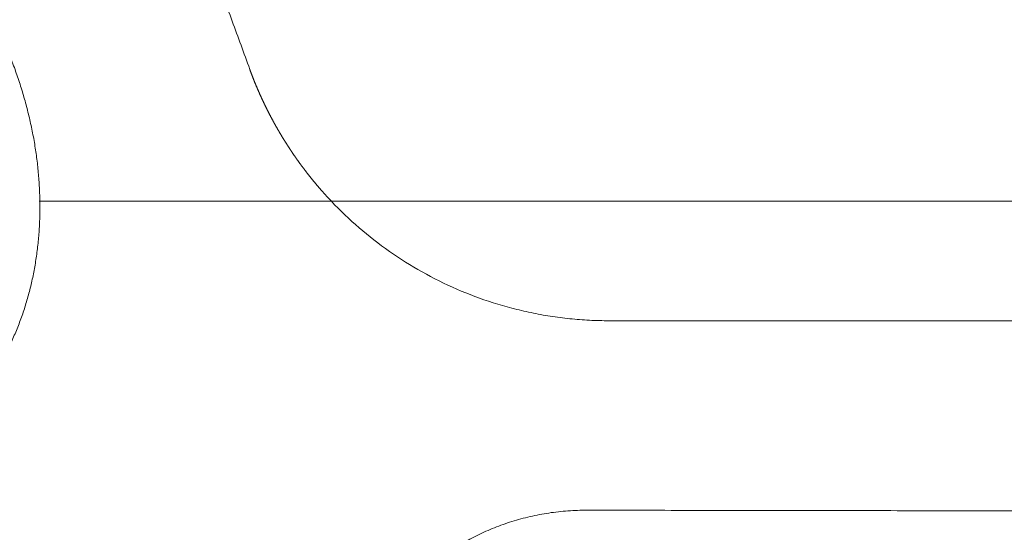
# Model space of a CAD drawing. Header units: millimetres. Extents: x 0 to 594, y 0 to 420.
# Tile 195 of 420: x 269 to 282, y 276 to 283. Entities that reach past the tile are written whole.
import ezdxf

# ---------------------------------------------------------------- set-up
doc = ezdxf.new("R2010")
doc.units = ezdxf.units.MM
doc.layers.add('1', color=7, linetype='Continuous', true_color=0xffffff)
doc.styles.add('Arial Unicode MS', font='txt')
doc.dimstyles.get("Standard").update_dxf_attribs({"dimtxt": 0.18, "dimasz": 0.18, "dimexe": 0.18, "dimexo": 0.0625, "dimgap": 0.09, "dimtad": 0, "dimtih": 1, "dimtoh": 1, "dimdec": 4, "dimzin": 0, "dimdsep": 46, "dimtxsty": 'Standard', "dimcen": 0.09, "dimadec": 0, "dimazin": 0, "dimtfac": 1, "dimtdec": 4, "dimtofl": 0, "dimtmove": 0, "dimatfit": 3, "dimfxl": 0, "dimtolj": 1, "dimtzin": 0, "dimarcsym": 0})

# ---------------------------------------------------------------- blocks, each defined once
blk = doc.blocks.new('_U8')
at = {"layer": '1', "color": 18, "lineweight": 13}
for p, q in [((305.847, 341.632), (287.064, 341.632)), ((289.064, 341.632), (289.064, 254.096)), ((305.847, 301.392), (287.064, 301.392)), ((289.064, 254.096), (284.064, 254.096))]:
    blk.add_line(p, q, dxfattribs=at)
at = {"layer": '1', "color": 18}
for points in [[(289.064, 341.632), (290.001, 338.132), (288.126, 338.132)], [(289.064, 301.392), (288.126, 304.892), (290.001, 304.892)]]:
    blk.add_solid(points, dxfattribs=at)
at = {"layer": '1', "color": 18, "linetype": 'Continuous', "lineweight": 13, "char_height": 3.5, "attachment_point": 7, "line_spacing_factor": 1.047437, "style": 'Arial Unicode MS'}
for s, insert in [('\\fArial Unicode MS|b0|i0;\\W1.0000;0.8', (259.842, 251.46)), ('\\fArial Unicode MS|b0|i0;\\W1.0000;CTRS', (269.789, 251.46)), ('\\fArial Unicode MS|b0|i0;\\W1.0000;AFT LIFT POINTS', (259.842, 244.398))]:
    blk.add_mtext(s, dxfattribs=dict(at, insert=insert))

msp = doc.modelspace()

# ---------------------------------------------------------------- linework, layer by layer
at = {"layer": '1', "color": 155, "linetype": 'Continuous', "lineweight": 13}
for points, knots in [([(270.248, 287.285), (270.322, 287.081), (270.396, 286.875), (270.546, 286.462), (270.622, 286.254), (270.774, 285.836), (270.926, 285.417), (271.079, 284.995), (271.233, 284.573), (271.31, 284.361), (271.425, 284.043), (271.502, 283.832), (271.579, 283.62), (271.628, 283.488), (271.637, 283.461), (271.657, 283.408), (271.685, 283.329), (271.714, 283.249), (271.772, 283.091), (271.811, 282.985), (271.926, 282.669), (272.003, 282.459), (272.079, 282.249)], [0, 0, 0, 0, 0.125, 0.125, 0.25, 0.25, 0.375, 0.5, 0.5, 0.625, 0.625, 0.6875, 0.75, 0.75, 0.765625, 0.765625, 0.78125, 0.8125, 0.8125, 0.875, 0.875, 1, 1, 1, 1]), ([(264.653, 276.323), (264.657, 276.323), (264.665, 276.323), (264.676, 276.323), (264.687, 276.323), (264.697, 276.324), (264.706, 276.324), (264.715, 276.324), (264.723, 276.324), (264.733, 276.324), (264.744, 276.324), (264.757, 276.324), (264.77, 276.324), (264.783, 276.325), (264.796, 276.325), (264.831, 276.326), (264.887, 276.327), (264.99, 276.331), (265.12, 276.339), (265.326, 276.356), (265.582, 276.387), (265.851, 276.434), (266.082, 276.484), (266.278, 276.535), (266.471, 276.592), (266.659, 276.656), (266.844, 276.727), (267.024, 276.804), (267.198, 276.889), (267.368, 276.98), (267.532, 277.078), (267.691, 277.183), (267.843, 277.293), (267.989, 277.411), (268.128, 277.534), (268.26, 277.663), (268.385, 277.799), (268.503, 277.94), (268.614, 278.087), (268.717, 278.239), (268.812, 278.396), (268.9, 278.558), (268.979, 278.725), (269.051, 278.896), (269.115, 279.071), (269.17, 279.25), (269.218, 279.432), (269.257, 279.617), (269.288, 279.805), (269.311, 279.996), (269.326, 280.189), (269.333, 280.383), (269.331, 280.578), (269.322, 280.775), (269.305, 280.973), (269.28, 281.17), (269.247, 281.368), (269.206, 281.565), (269.158, 281.762), (269.103, 281.957), (269.051, 282.119), (269.006, 282.248), (268.97, 282.344), (268.94, 282.42), (268.918, 282.475), (268.903, 282.511), (268.888, 282.546), (268.875, 282.577), (268.863, 282.605), (268.852, 282.628), (268.843, 282.648), (268.835, 282.666), (268.828, 282.682), (268.819, 282.701), (268.813, 282.715), (268.81, 282.722)], [0, 0, 0, 0, 0.001182, 0.002305, 0.00337, 0.004376, 0.005323, 0.006211, 0.00704, 0.007811, 0.009116, 0.010419, 0.011721, 0.013023, 0.014323, 0.015623, 0.023429, 0.031245, 0.046873, 0.062489, 0.093793, 0.124968, 0.145771, 0.166585, 0.187453, 0.208301, 0.229115, 0.249939, 0.270706, 0.29152, 0.312424, 0.333235, 0.35405, 0.37491, 0.395681, 0.416503, 0.437415, 0.458228, 0.47906, 0.499948, 0.520732, 0.541564, 0.562479, 0.583297, 0.604129, 0.625011, 0.645801, 0.666633, 0.687541, 0.708345, 0.72917, 0.750046, 0.770809, 0.791628, 0.812534, 0.833324, 0.854144, 0.875021, 0.895781, 0.916601, 0.937509, 0.947925, 0.958339, 0.968754, 0.972696, 0.976614, 0.980507, 0.984377, 0.986944, 0.989548, 0.992189, 0.993678, 0.995476, 0.997583, 1, 1, 1, 1]), ([(272.079, 282.249), (272.08, 282.246), (272.082, 282.241), (272.085, 282.233), (272.088, 282.226), (272.09, 282.218), (272.093, 282.211), (272.096, 282.203), (272.099, 282.196), (272.102, 282.188), (272.105, 282.18), (272.108, 282.173), (272.11, 282.165), (272.113, 282.158), (272.116, 282.15), (272.119, 282.143), (272.122, 282.135), (272.125, 282.127), (272.128, 282.12), (272.131, 282.112), (272.134, 282.105), (272.137, 282.097), (272.14, 282.09), (272.143, 282.082), (272.146, 282.075), (272.149, 282.067), (272.152, 282.06), (272.155, 282.052), (272.159, 282.045), (272.162, 282.037), (272.165, 282.03), (272.168, 282.023), (272.171, 282.015), (272.174, 282.008), (272.177, 282), (272.181, 281.993), (272.184, 281.985), (272.187, 281.978), (272.19, 281.971), (272.193, 281.963), (272.197, 281.956), (272.2, 281.948), (272.203, 281.941), (272.206, 281.934), (272.21, 281.926), (272.213, 281.919), (272.216, 281.911), (272.22, 281.904), (272.223, 281.897), (272.226, 281.889), (272.23, 281.882), (272.233, 281.875), (272.236, 281.867), (272.24, 281.86), (272.243, 281.853), (272.247, 281.845), (272.25, 281.838), (272.253, 281.831), (272.257, 281.823), (272.26, 281.816), (272.264, 281.809), (272.267, 281.802), (272.271, 281.794), (272.274, 281.787), (272.278, 281.78), (272.281, 281.772), (272.285, 281.765), (272.288, 281.758), (272.292, 281.751), (272.296, 281.743), (272.299, 281.736), (272.303, 281.729), (272.306, 281.722), (272.31, 281.715), (272.314, 281.707), (272.317, 281.7), (272.321, 281.693), (272.325, 281.686), (272.328, 281.679), (272.332, 281.671), (272.336, 281.664), (272.339, 281.657), (272.343, 281.65), (272.347, 281.643), (272.351, 281.636), (272.354, 281.629), (272.358, 281.621), (272.362, 281.614), (272.366, 281.607), (272.369, 281.6), (272.373, 281.593), (272.377, 281.586), (272.381, 281.579), (272.385, 281.572), (272.389, 281.565), (272.393, 281.558), (272.396, 281.551), (272.4, 281.544), (272.404, 281.536), (272.408, 281.529), (272.412, 281.522), (272.416, 281.515), (272.42, 281.508), (272.424, 281.501), (272.428, 281.494), (272.432, 281.487), (272.436, 281.48), (272.44, 281.473), (272.444, 281.466), (272.448, 281.459), (272.452, 281.452), (272.456, 281.446), (272.46, 281.439), (272.464, 281.432), (272.468, 281.425), (272.472, 281.418), (272.476, 281.411), (272.48, 281.404), (272.484, 281.397), (272.489, 281.39), (272.493, 281.383), (272.497, 281.376), (272.501, 281.369), (272.505, 281.363), (272.509, 281.356), (272.514, 281.349), (272.518, 281.342), (272.522, 281.335), (272.526, 281.328), (272.531, 281.321), (272.535, 281.315), (272.539, 281.308), (272.543, 281.301), (272.548, 281.294), (272.552, 281.287), (272.556, 281.281), (272.56, 281.274), (272.565, 281.267), (272.569, 281.26), (272.573, 281.254), (272.578, 281.247), (272.582, 281.24), (272.587, 281.233), (272.591, 281.227), (272.595, 281.22), (272.6, 281.213), (272.604, 281.206), (272.609, 281.2), (272.613, 281.193), (272.618, 281.186), (272.622, 281.18), (272.626, 281.173), (272.631, 281.166), (272.635, 281.16), (272.64, 281.153), (272.644, 281.146), (272.649, 281.14), (272.654, 281.133), (272.658, 281.127), (272.663, 281.12), (272.667, 281.113), (272.672, 281.107), (272.676, 281.1), (272.681, 281.094), (272.686, 281.087), (272.69, 281.081), (272.695, 281.074), (272.699, 281.067), (272.704, 281.061), (272.709, 281.054), (272.713, 281.048), (272.718, 281.041), (272.723, 281.035), (272.727, 281.028), (272.732, 281.022), (272.737, 281.015), (272.742, 281.009), (272.746, 281.002), (272.751, 280.996), (272.756, 280.989), (272.761, 280.983), (272.765, 280.977), (272.77, 280.97), (272.775, 280.964), (272.78, 280.957), (272.785, 280.951), (272.789, 280.945), (272.794, 280.938), (272.799, 280.932), (272.804, 280.925), (272.809, 280.919), (272.814, 280.913), (272.819, 280.906), (272.824, 280.9), (272.828, 280.894), (272.833, 280.887), (272.838, 280.881), (272.843, 280.875), (272.848, 280.868), (272.853, 280.862), (272.858, 280.856), (272.863, 280.85), (272.868, 280.843), (272.873, 280.837), (272.878, 280.831), (272.883, 280.825), (272.888, 280.818), (272.893, 280.812), (272.898, 280.806), (272.903, 280.8), (272.908, 280.793), (272.914, 280.787), (272.919, 280.781), (272.924, 280.775), (272.929, 280.769), (272.934, 280.763), (272.939, 280.756), (272.944, 280.75), (272.949, 280.744), (272.954, 280.738), (272.96, 280.732), (272.965, 280.726), (272.97, 280.72), (272.975, 280.714), (272.98, 280.708), (272.986, 280.701), (272.991, 280.695), (272.996, 280.689), (273.001, 280.683), (273.007, 280.677), (273.012, 280.671), (273.017, 280.665), (273.022, 280.659), (273.028, 280.653), (273.033, 280.647), (273.038, 280.641), (273.044, 280.635), (273.049, 280.629), (273.054, 280.623), (273.06, 280.617), (273.065, 280.611), (273.07, 280.605), (273.076, 280.6), (273.081, 280.594), (273.087, 280.588), (273.092, 280.582), (273.097, 280.576), (273.103, 280.57), (273.108, 280.564), (273.114, 280.558), (273.119, 280.552), (273.125, 280.547), (273.13, 280.541), (273.136, 280.535), (273.141, 280.529), (273.145, 280.525), (273.147, 280.523)], [0, 0, 0, 0, 0.003937, 0.007874, 0.011811, 0.015747, 0.019684, 0.023621, 0.027558, 0.031494, 0.035431, 0.039368, 0.043304, 0.047241, 0.051178, 0.055114, 0.059051, 0.062987, 0.066924, 0.07086, 0.074797, 0.078733, 0.08267, 0.086606, 0.090543, 0.094479, 0.098416, 0.102352, 0.106288, 0.110225, 0.114161, 0.118097, 0.122034, 0.12597, 0.129906, 0.133843, 0.137779, 0.141715, 0.145652, 0.149588, 0.153524, 0.157461, 0.161397, 0.165333, 0.16927, 0.173206, 0.177142, 0.181078, 0.185015, 0.188951, 0.192887, 0.196824, 0.20076, 0.204696, 0.208633, 0.212569, 0.216505, 0.220442, 0.224378, 0.228314, 0.232251, 0.236187, 0.240123, 0.24406, 0.247996, 0.251932, 0.255869, 0.259805, 0.263742, 0.267678, 0.271614, 0.275551, 0.279487, 0.283424, 0.28736, 0.291297, 0.295233, 0.29917, 0.303106, 0.307043, 0.310979, 0.314916, 0.318852, 0.322789, 0.326725, 0.330662, 0.334598, 0.338535, 0.342472, 0.346408, 0.350345, 0.354281, 0.358218, 0.362155, 0.366091, 0.370028, 0.373965, 0.377902, 0.381838, 0.385775, 0.389712, 0.393649, 0.397585, 0.401522, 0.405459, 0.409396, 0.413333, 0.417269, 0.421206, 0.425143, 0.42908, 0.433017, 0.436954, 0.440891, 0.444828, 0.448765, 0.452702, 0.456639, 0.460576, 0.464513, 0.46845, 0.472387, 0.476324, 0.480261, 0.484198, 0.488135, 0.492072, 0.496009, 0.499946, 0.503883, 0.507821, 0.511758, 0.515695, 0.519632, 0.523569, 0.527506, 0.531444, 0.535381, 0.539318, 0.543255, 0.547193, 0.55113, 0.555067, 0.559004, 0.562942, 0.566879, 0.570816, 0.574754, 0.578691, 0.582628, 0.586566, 0.590503, 0.59444, 0.598378, 0.602315, 0.606253, 0.61019, 0.614127, 0.618065, 0.622002, 0.62594, 0.629877, 0.633814, 0.637752, 0.641689, 0.645627, 0.649564, 0.653502, 0.657439, 0.661377, 0.665314, 0.669252, 0.673189, 0.677127, 0.681064, 0.685001, 0.688939, 0.692876, 0.696814, 0.700751, 0.704689, 0.708626, 0.712564, 0.716501, 0.720439, 0.724376, 0.728314, 0.732251, 0.736189, 0.740126, 0.744064, 0.748001, 0.751939, 0.755876, 0.759814, 0.763751, 0.767689, 0.771626, 0.775564, 0.779501, 0.783439, 0.787376, 0.791314, 0.795251, 0.799189, 0.803126, 0.807064, 0.811001, 0.814939, 0.818876, 0.822814, 0.826751, 0.830689, 0.834626, 0.838564, 0.842501, 0.846439, 0.850376, 0.854314, 0.858251, 0.862189, 0.866126, 0.870064, 0.874001, 0.877939, 0.881876, 0.885813, 0.889751, 0.893688, 0.897626, 0.901563, 0.905501, 0.909438, 0.913376, 0.917313, 0.921251, 0.925188, 0.929126, 0.933063, 0.937001, 0.940938, 0.944876, 0.948813, 0.95275, 0.956688, 0.960625, 0.964563, 0.9685, 0.972438, 0.976375, 0.980313, 0.98425, 0.988188, 0.992125, 0.996063, 1, 1, 1, 1]), ([(124.818, 280.534), (125.541, 280.249), (127.307, 279.576), (130.072, 278.617), (133.028, 277.67), (135.779, 276.863), (138.303, 276.185), (140.598, 275.619), (142.661, 275.151), (144.505, 274.766), (146.881, 274.308), (149.898, 273.8), (153.663, 273.286), (157.949, 272.835), (162.736, 272.482), (167.998, 272.24), (173.266, 272.093), (179.976, 271.951), (188.134, 271.791), (197.745, 271.642), (207.364, 271.516), (216.986, 271.414), (229.39, 271.303), (244.577, 271.2), (262.544, 271.131), (276.102, 271.112), (285.253, 271.112), (289.972, 271.115), (294.58, 271.12), (298.984, 271.126), (302.271, 271.131), (304.594, 271.135), (306.113, 271.137), (307.835, 271.14), (309.762, 271.144), (311.894, 271.148), (314.232, 271.153), (316.8, 271.158), (319.602, 271.164), (322.643, 271.171), (325.498, 271.178), (328.127, 271.185), (329.924, 271.191), (331.223, 271.193), (331.994, 271.199), (332.586, 271.191), (332.922, 271.203), (332.997, 271.206)], [0, 0, 0, 0, 0.011301, 0.027478, 0.04249, 0.056339, 0.069024, 0.080349, 0.090551, 0.09963, 0.107586, 0.125527, 0.1438, 0.162396, 0.187643, 0.212894, 0.238126, 0.263341, 0.30921, 0.355096, 0.400986, 0.446877, 0.492766, 0.578427, 0.664088, 0.74975, 0.772365, 0.794979, 0.817248, 0.838264, 0.857982, 0.864259, 0.871491, 0.879701, 0.88889, 0.899057, 0.910202, 0.922326, 0.935791, 0.950287, 0.965814, 0.976628, 0.98789, 0.991523, 0.995199, 0.998919, 1, 1, 1, 1]), ([(332.987, 272.111), (332.896, 272.111), (332.76, 272.111), (332.579, 272.11), (331.761, 272.108), (330.262, 272.104), (322.994, 272.084), (310.639, 272.058), (296.104, 272.035), (284.475, 272.027), (275.754, 272.03), (267.033, 272.044), (258.311, 272.068), (249.59, 272.102), (240.869, 272.148), (232.147, 272.207), (223.426, 272.277), (214.706, 272.359), (205.988, 272.456), (197.273, 272.572), (190.015, 272.686), (184.212, 272.792), (180.588, 272.863), (177.69, 272.924), (174.793, 272.987), (171.173, 273.073), (166.835, 273.218), (162.503, 273.439), (158.181, 273.762), (153.875, 274.213), (150.306, 274.714), (147.466, 275.194), (144.637, 275.727), (141.124, 276.494), (136.951, 277.569), (133.512, 278.588), (130.786, 279.475), (129.115, 280.052), (128.125, 280.408), (127.81, 280.523)], [0, 0, 0, 0, 0.001316, 0.001976, 0.002636, 0.013193, 0.023751, 0.108212, 0.192672, 0.234902, 0.277133, 0.319363, 0.361593, 0.403823, 0.446054, 0.488284, 0.530514, 0.572745, 0.614975, 0.657205, 0.699435, 0.720551, 0.741666, 0.752223, 0.762781, 0.783896, 0.805011, 0.826126, 0.847241, 0.868356, 0.889472, 0.900029, 0.910587, 0.931702, 0.952817, 0.973932, 0.98449, 0.995047, 1, 1, 1, 1]), ([(273.147, 280.523), (273.262, 280.401), (273.383, 280.286), (273.638, 280.066), (273.77, 279.963), (274.046, 279.77), (274.189, 279.68), (274.483, 279.515), (274.635, 279.44), (274.945, 279.305), (275.104, 279.246), (275.348, 279.168), (275.511, 279.121), (275.678, 279.082), (275.845, 279.047), (275.929, 279.031), (276.099, 279.005), (276.269, 278.983), (276.525, 278.963), (276.697, 278.959), (276.783, 278.959)], [0, 0, 0, 0, 0.125, 0.125, 0.25, 0.25, 0.375, 0.375, 0.5, 0.5, 0.625, 0.625, 0.6875, 0.75, 0.75, 0.8125, 0.8125, 0.875, 0.9375, 1, 1, 1, 1]), ([(273.147, 280.523), (273.756, 280.523), (274.365, 280.523), (275.584, 280.523), (276.194, 280.523), (278.022, 280.523), (279.241, 280.523), (282.897, 280.523), (285.335, 280.523), (290.211, 280.523), (292.648, 280.523), (296.305, 280.523), (297.524, 280.523), (299.961, 280.523), (302.399, 280.523), (306.056, 280.523), (308.493, 280.523), (310.931, 280.523), (312.15, 280.523), (314.588, 280.523), (315.807, 280.523), (319.463, 280.523), (321.901, 280.523), (326.776, 280.523), (329.214, 280.523), (331.652, 280.523)], [0, 0, 0, 0, 0.03125, 0.03125, 0.0625, 0.0625, 0.125, 0.125, 0.25, 0.25, 0.375, 0.375, 0.4375, 0.4375, 0.5, 0.5625, 0.625, 0.625, 0.6875, 0.6875, 0.75, 0.75, 0.875, 0.875, 1, 1, 1, 1]), ([(276.783, 278.959), (276.927, 278.959), (277.214, 278.959), (277.646, 278.959), (278.078, 278.959), (278.51, 278.959), (278.942, 278.959), (279.374, 278.959), (279.805, 278.959), (280.237, 278.959), (280.669, 278.959), (281.101, 278.959), (281.533, 278.959), (281.965, 278.959), (282.397, 278.959), (282.828, 278.959), (283.26, 278.959), (283.692, 278.959), (284.124, 278.959), (284.556, 278.959), (284.988, 278.959), (285.419, 278.959), (285.851, 278.959), (286.283, 278.959), (286.715, 278.959), (287.147, 278.959), (287.579, 278.959), (288.01, 278.959), (288.442, 278.959), (288.874, 278.959), (289.306, 278.959), (289.738, 278.959), (290.17, 278.959), (290.601, 278.959), (291.033, 278.959), (291.465, 278.959), (291.897, 278.959), (292.329, 278.959), (292.761, 278.959), (293.192, 278.959), (293.624, 278.959), (294.056, 278.959), (294.488, 278.959), (294.92, 278.959), (295.352, 278.959), (295.784, 278.959), (296.215, 278.959), (296.647, 278.959), (297.079, 278.959), (297.511, 278.959), (297.943, 278.959), (298.375, 278.959), (298.806, 278.959), (299.238, 278.959), (299.67, 278.959), (300.102, 278.959), (300.534, 278.959), (300.966, 278.959), (301.397, 278.959), (301.829, 278.959), (302.261, 278.959), (302.693, 278.959), (303.125, 278.959), (303.557, 278.959), (303.988, 278.959), (304.42, 278.959), (304.852, 278.959), (305.475, 278.959), (306.29, 278.959), (307.296, 278.959), (308.302, 278.959), (309.308, 278.959), (310.314, 278.959), (311.32, 278.959), (312.326, 278.959), (313.331, 278.959), (314.337, 278.959), (315.343, 278.959), (316.349, 278.959), (317.355, 278.959), (318.361, 278.959), (319.367, 278.959), (320.373, 278.959), (321.379, 278.959), (322.05, 278.959), (322.385, 278.959)], [0, 0, 0, 0, 0.00947, 0.018939, 0.028409, 0.037879, 0.047348, 0.056818, 0.066288, 0.075758, 0.085227, 0.094697, 0.104167, 0.113636, 0.123106, 0.132576, 0.142045, 0.151515, 0.160985, 0.170455, 0.179924, 0.189394, 0.198864, 0.208333, 0.217803, 0.227273, 0.236742, 0.246212, 0.255682, 0.265152, 0.274621, 0.284091, 0.293561, 0.30303, 0.3125, 0.32197, 0.331439, 0.340909, 0.350379, 0.359848, 0.369318, 0.378788, 0.388258, 0.397727, 0.407197, 0.416667, 0.426136, 0.435606, 0.445076, 0.454545, 0.464015, 0.473485, 0.482955, 0.492424, 0.501894, 0.511364, 0.520833, 0.530303, 0.539773, 0.549242, 0.558712, 0.568182, 0.577652, 0.587121, 0.596591, 0.606061, 0.61553, 0.625, 0.647059, 0.669118, 0.691176, 0.713235, 0.735294, 0.757353, 0.779412, 0.801471, 0.82353, 0.845588, 0.867647, 0.889706, 0.911765, 0.933823, 0.955882, 0.977941, 1, 1, 1, 1]), ([(276.497, 276.479), (276.413, 276.479), (276.244, 276.473), (276.077, 276.455), (275.911, 276.43), (275.829, 276.414), (275.668, 276.377), (275.588, 276.355), (275.433, 276.306), (275.356, 276.279), (275.207, 276.22), (275.135, 276.187), (274.924, 276.083), (274.792, 276.004), (274.612, 275.874), (274.554, 275.829), (274.446, 275.735), (274.395, 275.687), (274.3, 275.588), (274.256, 275.537), (274.175, 275.434), (274.138, 275.381), (274.089, 275.301), (274.073, 275.274), (274.044, 275.221), (274.031, 275.194), (273.993, 275.113), (273.972, 275.058), (273.939, 274.95), (273.926, 274.896), (273.91, 274.788), (273.906, 274.735), (273.906, 274.682)], [0, 0, 0, 0, 0.0625, 0.125, 0.125, 0.1875, 0.1875, 0.25, 0.25, 0.3125, 0.3125, 0.375, 0.375, 0.5, 0.5, 0.5625, 0.5625, 0.625, 0.625, 0.6875, 0.6875, 0.75, 0.75, 0.78125, 0.78125, 0.8125, 0.8125, 0.875, 0.875, 0.9375, 0.9375, 1, 1, 1, 1]), ([(319.795, 276.442), (319.621, 276.442), (319.272, 276.442), (318.748, 276.442), (318.224, 276.442), (317.7, 276.443), (317.177, 276.443), (316.653, 276.443), (316.129, 276.443), (315.605, 276.444), (315.081, 276.444), (314.558, 276.444), (314.034, 276.444), (313.51, 276.445), (312.986, 276.445), (312.463, 276.445), (311.939, 276.446), (311.415, 276.446), (310.891, 276.446), (310.368, 276.446), (309.844, 276.447), (309.32, 276.447), (308.796, 276.447), (308.272, 276.448), (307.749, 276.448), (307.225, 276.448), (306.701, 276.449), (306.177, 276.449), (305.654, 276.449), (305.13, 276.45), (304.606, 276.45), (304.082, 276.451), (303.508, 276.451), (302.882, 276.451), (302.205, 276.452), (301.529, 276.452), (300.852, 276.453), (300.176, 276.453), (299.499, 276.454), (298.823, 276.454), (298.146, 276.455), (297.47, 276.456), (296.793, 276.456), (296.117, 276.457), (295.44, 276.457), (294.763, 276.458), (294.087, 276.458), (293.41, 276.459), (292.734, 276.46), (292.057, 276.46), (291.381, 276.461), (290.704, 276.461), (290.028, 276.462), (289.351, 276.463), (288.675, 276.463), (287.998, 276.464), (287.322, 276.465), (286.645, 276.466), (285.968, 276.466), (285.292, 276.467), (284.615, 276.468), (283.939, 276.469), (283.262, 276.47), (282.586, 276.47), (281.909, 276.471), (281.233, 276.472), (280.556, 276.473), (279.88, 276.474), (279.203, 276.475), (278.527, 276.476), (277.85, 276.477), (277.173, 276.478), (276.722, 276.479), (276.497, 276.479)], [0, 0, 0, 0, 0.012097, 0.024194, 0.03629, 0.048387, 0.060484, 0.072581, 0.084677, 0.096774, 0.108871, 0.120968, 0.133065, 0.145161, 0.157258, 0.169355, 0.181452, 0.193548, 0.205645, 0.217742, 0.229839, 0.241935, 0.254032, 0.266129, 0.278226, 0.290323, 0.302419, 0.314516, 0.326613, 0.33871, 0.350806, 0.362903, 0.375, 0.390625, 0.40625, 0.421875, 0.4375, 0.453125, 0.46875, 0.484375, 0.5, 0.515625, 0.53125, 0.546875, 0.5625, 0.578125, 0.59375, 0.609375, 0.625, 0.640625, 0.65625, 0.671875, 0.6875, 0.703125, 0.71875, 0.734375, 0.75, 0.765625, 0.78125, 0.796875, 0.8125, 0.828125, 0.84375, 0.859375, 0.875, 0.890625, 0.90625, 0.921875, 0.9375, 0.953125, 0.96875, 0.984375, 1, 1, 1, 1])]:
    msp.add_open_spline(points, degree=3, knots=knots, dxfattribs=at)
msp.add_open_spline([(269.324, 280.523), (270.598, 280.523), (271.872, 280.523), (273.147, 280.523)], degree=3, dxfattribs=at)

# ---------------------------------------------------------------- dimensions: what is measured, and where the dimension line sits
at = {"layer": '1', "color": 18, "linetype": 'Continuous', "lineweight": 13}
dim = msp.add_linear_dim(base=(289.064, 301.392), p1=(305.847, 341.632), p2=(305.847, 301.392), angle=90, text=' <> \\fArial Unicode MS|b0|i0;\\C18;{\\H1.00x;\\fArial Unicode MS|b0|i0;CTRS\\fArial Unicode MS|b0|i0;}\\C18;\\P\\fArial Unicode MS|b0|i0;\\C18;{\\H1.00x;\\fArial Unicode MS|b0|i0;AFT LIFT POINTS\\fArial Unicode MS|b0|i0;}\\C18;', dimstyle='Standard', override={"dimtxt": 3.5, "dimasz": 3.5, "dimexe": 2, "dimexo": 0, "dimgap": 1.5, "dimtih": 1, "dimtoh": 1, "dimdec": 1, "dimlfac": 0.02, "dimdsep": 46, "dimlunit": 2, "dimtxsty": 'Arial Unicode MS', "dimsah": 1, "dimse1": 0, "dimse2": 0, "dimsd1": 0, "dimsd2": 0, "dimclrd": 18, "dimclre": 18, "dimclrt": 18, "dimtol": 0, "dimtm": -0.1, "dimtfac": 1, "dimtdec": 2, "dimtofl": 1, "dimtmove": 1, "dimlwd": 13, "dimlwe": 13}, dxfattribs=at)
dim.commit()
dim.dimension.update_dxf_attribs({"geometry": '_U8', "text_midpoint": (279.495, 250.587), "dimtype": 160})

doc.saveas('drawing.dxf')
